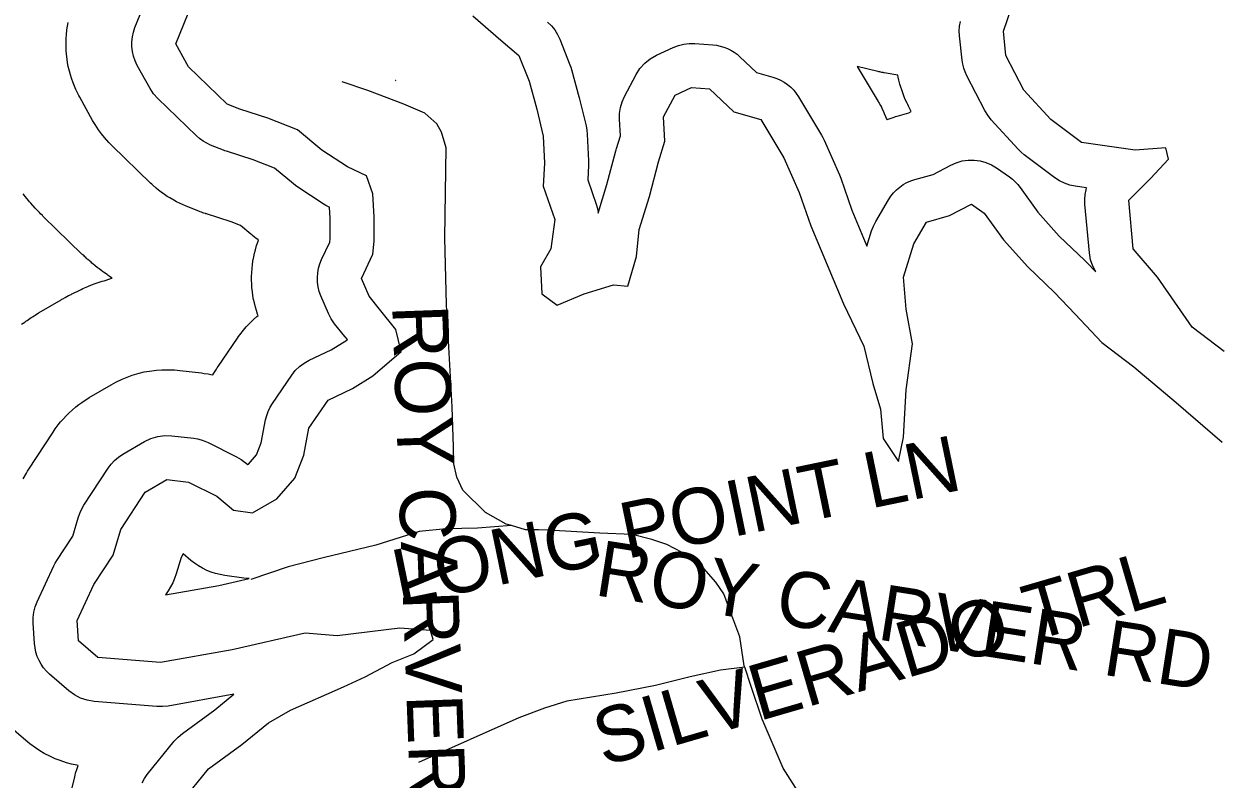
# Model space of a CAD drawing. Extents: x 1950930 to 2061844, y 904556 to 1017002.
# Drawn here: x 1979933 to 1981966, y 999286 to 1000572 of the extents above; entities that cross this region are included whole.
import ezdxf

# ---------------------------------------------------------------- set-up
doc = ezdxf.new("R2010")
doc.units = 0
for name, color, linetype in [('Exist Hydrographic Buffer Line', 7, 'Continuous'), ('Exist Hydrographic Lake Shore', 7, 'Continuous'), ('Exist Road Non-System Type 51', 7, 'Continuous'), ('Exist Road Non-System Type 51 Label', 7, 'Continuous')]:
    doc.layers.add(name, color=color, linetype=linetype)

msp = doc.modelspace()

# ---------------------------------------------------------------- linework, layer by layer
at = {"layer": 'Exist Hydrographic Buffer Line'}
for points in [[(1980134, 999280), (1980138.1, 999287.3), (1980142.9, 999294.1), (1980188.7, 999350.8), (1980195.3, 999357.9), (1980202.8, 999364.2), (1980257.9, 999404.5), (1980290.4, 999430.8), (1980178.5, 999410.8), (1980168.9, 999409.7), (1980159.2, 999409.9), (1980052.5, 999418.6), (1980040.8, 999420.5), (1980029.5, 999424.2), (1980019, 999429.7), (1980009.4, 999436.7), (1979976.7, 999465), (1979971.4, 999470.2), (1979966.5, 999475.9), (1979962.3, 999482), (1979958.7, 999488.5), (1979955.7, 999495.3), (1979953.4, 999502.4), (1979951.9, 999509.6), (1979951, 999517), (1979948.9, 999551.9), (1979948.8, 999561.2), (1979950, 999570.5), (1979952.3, 999579.5), (1979955.7, 999588.2), (1979984, 999649.2), (1979986.4, 999654), (1979989.2, 999658.6), (1980016, 999699.7), (1980026, 999733), (1980029.8, 999743.1), (1980035, 999752.5), (1980076.4, 999815.7), (1980081.6, 999822.6), (1980087.4, 999828.9), (1980094, 999834.5), (1980101.1, 999839.3), (1980138.2, 999861.1), (1980149.1, 999866.4), (1980160.8, 999869.8), (1980172.9, 999871.4), (1980185, 999870.9), (1980222.1, 999866.6), (1980228.5, 999865.5), (1980234.8, 999864), (1980240.9, 999861.8), (1980246.8, 999859.2), (1980294.8, 999835.2), (1980302.5, 999830.7), (1980309.7, 999825.3), (1980314, 999821.7), (1980315.3, 999822.4), (1980329, 999838.1), (1980337, 999858.7), (1980344.4, 999897.7), (1980346.3, 999905.2), (1980348.8, 999912.4), (1980352.1, 999919.3), (1980356.1, 999925.9), (1980388.8, 999973.9), (1980394.9, 999981.7), (1980402, 999988.6), (1980410, 999994.6), (1980418.7, 999999.4), (1980456.1, 1000017.2), (1980482.4, 1000033.6), (1980483.5, 1000034.6), (1980479.7, 1000039.2), (1980479.6, 1000039.4), (1980479.4, 1000039.6), (1980461.9, 1000061.4), (1980456.2, 1000069.7), (1980451.6, 1000078.7), (1980438.5, 1000109.3), (1980435.8, 1000116.7), (1980433.8, 1000124.4), (1980432.7, 1000132.3), (1980432.5, 1000140.2), (1980433, 1000148.1), (1980434.4, 1000155.9), (1980436.6, 1000163.5), (1980439.7, 1000170.9), (1980453.7, 1000200.6), (1980454.2, 1000205.8), (1980454.2, 1000241.4), (1980453.2, 1000259.9), (1980451.7, 1000260.5), (1980447.1, 1000262.9), (1980442.6, 1000265.6), (1980399, 1000294), (1980395.2, 1000296.6), (1980391.6, 1000299.5), (1980359.6, 1000326.4), (1980323.3, 1000340.6), (1980277.7, 1000355.2), (1980275.1, 1000356), (1980272.6, 1000357), (1980250.8, 1000365.7), (1980244.2, 1000368.7), (1980237.9, 1000372.4), (1980232, 1000376.6), (1980226.5, 1000381.4), (1980161.1, 1000444.7), (1980153.8, 1000452.9), (1980147.7, 1000462.2), (1980125.9, 1000501.4), (1980122.3, 1000509), (1980119.5, 1000516.8), (1980117.6, 1000525), (1980116.6, 1000533.3), (1980116.6, 1000541.7), (1980117.5, 1000550), (1980119.3, 1000558.1), (1980122, 1000566), (1980150.3, 1000635.8)], [(1979931.9, 999797.5), (1979937.2, 999806.9), (1979939.2, 999810.4), (1979941.3, 999813.8), (1979982.7, 999877.1), (1979984.5, 999879.7), (1979986.4, 999882.4), (1979991.5, 999889.3), (1979995.5, 999894.3), (1979999.8, 999899.1), (1980005.6, 999905.4), (1980010.2, 999910), (1980014.9, 999914.3), (1980021.5, 999919.9), (1980026.5, 999923.9), (1980031.7, 999927.6), (1980038.9, 999932.4), (1980041.6, 999934.1), (1980044.3, 999935.8), (1980081.4, 999957.6), (1980085.3, 999959.8), (1980089.4, 999961.9), (1980100.3, 999967.2), (1980108.7, 999970.8), (1980117.3, 999973.8), (1980128.9, 999977.2), (1980137.7, 999979.4), (1980146.7, 999981), (1980158.8, 999982.5), (1980167.8, 999983.3), (1980176.9, 999983.3), (1980189, 999982.9), (1980193.6, 999982.6), (1980198.1, 999982.2), (1980235.1, 999977.8), (1980237.6, 999977.5), (1980240, 999977.1), (1980246.4, 999976.1), (1980251.1, 999975.2), (1980254.6, 999974.4), (1980256.5, 999977.6), (1980260.5, 999984.1), (1980262, 999986.6), (1980263.6, 999989), (1980296.3, 1000036.9), (1980298.4, 1000040), (1980300.6, 1000042.9), (1980306.8, 1000050.8), (1980311.5, 1000056.4), (1980316.7, 1000061.8), (1980323.8, 1000068.7), (1980329.2, 1000073.7), (1980331.6, 1000075.6), (1980330.6, 1000078.1), (1980328.7, 1000083.8), (1980327.1, 1000089.5), (1980325.2, 1000097.2), (1980323.9, 1000102.9), (1980322.9, 1000108.8), (1980321.8, 1000116.6), (1980321.2, 1000122.5), (1980320.8, 1000128.4), (1980320.5, 1000136.4), (1980320.5, 1000142.3), (1980320.7, 1000148.2), (1980321.3, 1000156.1), (1980321.9, 1000162), (1980322.8, 1000167.9), (1980324.2, 1000175.7), (1980325.4, 1000181.5), (1980326.9, 1000187.2), (1980329.1, 1000194.9), (1980330.9, 1000200.5), (1980332.2, 1000204), (1980331.3, 1000204.7), (1980328.5, 1000206.7), (1980325.7, 1000208.8), (1980322.1, 1000211.7), (1980320.7, 1000212.7), (1980319.4, 1000213.9), (1980301.6, 1000228.9), (1980285.9, 1000235), (1980243.7, 1000248.4), (1980242.7, 1000248.8), (1980241.8, 1000249.1), (1980239.2, 1000249.9), (1980237.3, 1000250.6), (1980235.4, 1000251.3), (1980232.8, 1000252.3), (1980231.9, 1000252.6), (1980230.9, 1000253), (1980209.2, 1000261.7), (1980206.6, 1000262.8), (1980204.2, 1000263.9), (1980197.6, 1000266.9), (1980192.7, 1000269.3), (1980187.9, 1000271.9), (1980181.6, 1000275.6), (1980177, 1000278.4), (1980172.5, 1000281.5), (1980166.6, 1000285.7), (1980162.3, 1000289), (1980158.1, 1000292.5), (1980152.6, 1000297.3), (1980150.6, 1000299.1), (1980148.6, 1000300.9), (1980083.3, 1000364.2), (1980080.3, 1000367.1), (1980077.5, 1000370.1), (1980070.2, 1000378.4), (1980064.9, 1000384.8), (1980060.1, 1000391.5), (1980054.1, 1000400.7), (1980051.9, 1000404.2), (1980049.8, 1000407.8), (1980028, 1000447.1), (1980026.5, 1000449.8), (1980025.1, 1000452.6), (1980021.5, 1000460.1), (1980018.9, 1000465.8), (1980016.7, 1000471.7), (1980013.9, 1000479.5), (1980012, 1000485.5), (1980010.4, 1000491.5), (1980008.5, 1000499.7), (1980007.3, 1000505.8), (1980006.4, 1000512), (1980005.4, 1000520.3), (1980004.8, 1000526.5), (1980004.6, 1000532.8), (1980004.6, 1000541.1), (1980004.7, 1000547.4), (1980005.2, 1000553.6), (1980006.1, 1000561.9), (1980007, 1000568.1), (1980008.1, 1000574.2)], [(1980824.3, 1000575.1), (1980830.8, 1000568.9), (1980836.5, 1000561.9), (1980841.3, 1000554.2), (1980845.1, 1000546), (1980862.5, 1000502.4), (1980864, 1000498.4), (1980865.3, 1000494.3), (1980878.3, 1000446.3), (1980878.6, 1000445.2), (1980878.9, 1000444), (1980889.8, 1000398.2), (1980891.1, 1000391.3), (1980891.8, 1000384.4), (1980894, 1000338.6), (1980894, 1000334.7), (1980893.9, 1000330.9), (1980892.6, 1000306.4), (1980907.4, 1000263.6), (1980909.7, 1000255.3), (1980910.6, 1000250), (1980925.5, 1000298.8), (1980940.4, 1000356), (1980940.9, 1000357.8), (1980941.4, 1000359.6), (1980948.3, 1000381.6), (1980946.8, 1000409.6), (1980947, 1000419.7), (1980948.5, 1000429.7), (1980951.3, 1000439.4), (1980955.4, 1000448.6), (1980975, 1000485.7), (1980981.6, 1000496), (1980989.7, 1000505.1), (1980999.2, 1000512.7), (1981009.9, 1000518.7), (1981038.2, 1000531.8), (1981047, 1000535.2), (1981056.2, 1000537.5), (1981065.5, 1000538.6), (1981075, 1000538.5), (1981105.5, 1000536.3), (1981111.9, 1000535.6), (1981118.2, 1000534.3), (1981124.4, 1000532.5), (1981130.4, 1000530.1), (1981136.2, 1000527.3), (1981141.7, 1000524), (1981146.9, 1000520.2), (1981151.7, 1000515.9), (1981179.8, 1000489.3), (1981207.9, 1000481.3), (1981214.6, 1000479), (1981221, 1000476.2), (1981227.2, 1000472.7), (1981233, 1000468.7), (1981238.3, 1000464.1), (1981243.3, 1000459.1), (1981247.7, 1000453.6), (1981251.6, 1000447.8), (1981290.8, 1000382.3), (1981293.1, 1000378.3), (1981295.1, 1000374.2), (1981321.2, 1000315.3), (1981322.4, 1000312.4), (1981323.6, 1000309.4), (1981342.4, 1000254.9), (1981368, 1000193.7), (1981376, 1000219.7), (1981379.1, 1000227.9), (1981383, 1000235.7), (1981404.8, 1000272.7), (1981408.8, 1000278.8), (1981413.3, 1000284.4), (1981418.3, 1000289.6), (1981423.8, 1000294.2), (1981429.7, 1000298.3), (1981436, 1000301.8), (1981442.6, 1000304.7), (1981449.4, 1000307), (1981480.8, 1000315.7), (1981510.6, 1000331.5), (1981520, 1000335.7), (1981529.9, 1000338.6), (1981540.1, 1000340.1), (1981550.4, 1000340.1), (1981560.6, 1000338.8), (1981570.5, 1000336.1), (1981580, 1000332), (1981588.8, 1000326.7), (1981610.6, 1000311.4), (1981615.6, 1000307.6), (1981620.3, 1000303.3), (1981624.7, 1000298.6), (1981628.6, 1000293.6), (1981658.8, 1000251.3), (1981695.4, 1000210.8), (1981739.1, 1000169.1), (1981740.6, 1000167.7), (1981742, 1000166.2), (1981757.5, 1000149.7), (1981752.4, 1000159.6), (1981748.7, 1000170.6), (1981746.7, 1000182.1), (1981739.1, 1000264.9), (1981738.8, 1000273.1), (1981739.4, 1000281.3), (1981740.9, 1000289.4), (1981741.9, 1000292.9), (1981722.5, 1000295.7), (1981713.3, 1000297.6), (1981704.4, 1000300.7), (1981696, 1000304.8), (1981688.1, 1000309.9), (1981635.8, 1000349.2), (1981630.4, 1000353.7), (1981625.4, 1000358.6), (1981579.7, 1000408.8), (1981573.6, 1000416.4), (1981568.5, 1000424.8), (1981538, 1000483.7), (1981535.1, 1000490.1), (1981532.7, 1000496.7), (1981531.1, 1000503.4), (1981530, 1000510.4), (1981525.6, 1000551.8), (1981525.2, 1000559.9), (1981525.7, 1000568), (1981527, 1000576.1)], [(1979929.1, 1000060.8), (1979934.4, 1000064.5), (1979936.4, 1000065.9), (1979938.4, 1000067.3), (1979945.5, 1000072), (1979946.5, 1000072.7), (1979947.5, 1000073.4), (1979950.2, 1000075.1), (1979952.2, 1000076.4), (1979954.3, 1000077.7), (1979957, 1000079.3), (1979958.1, 1000080), (1979959.1, 1000080.6), (1979996.2, 1000102.4), (1979997.6, 1000103.2), (1979999.1, 1000104.1), (1980003.1, 1000106.3), (1980006.1, 1000108), (1980009.1, 1000109.5), (1980013.1, 1000111.6), (1980014.7, 1000112.4), (1980016.2, 1000113.1), (1980027.1, 1000118.4), (1980030.2, 1000119.9), (1980033.3, 1000121.3), (1980041.7, 1000124.9), (1980048, 1000127.5), (1980054.4, 1000129.8), (1980063, 1000132.7), (1980066.2, 1000133.8), (1980069.5, 1000134.8), (1980081.1, 1000138.3), (1980083.4, 1000138.9), (1980082.3, 1000139.6), (1980077.8, 1000142.7), (1980076.1, 1000143.9), (1980074.4, 1000145.1), (1980068.5, 1000149.3), (1980066.9, 1000150.5), (1980065.3, 1000151.7), (1980060.9, 1000155), (1980057.7, 1000157.5), (1980054.5, 1000160.1), (1980050.4, 1000163.5), (1980048.8, 1000164.9), (1980047.3, 1000166.2), (1980041.8, 1000171), (1980041.1, 1000171.7), (1980040.3, 1000172.3), (1980038.3, 1000174.2), (1980036.8, 1000175.5), (1980035.3, 1000176.9), (1980033.3, 1000178.8), (1980032.6, 1000179.5), (1980031.8, 1000180.2), (1979966.5, 1000243.4), (1979965.4, 1000244.5), (1979964.3, 1000245.6), (1979961.3, 1000248.5), (1979959.2, 1000250.7), (1979957, 1000253), (1979954.2, 1000256), (1979953.2, 1000257.2), (1979952.2, 1000258.3), (1979944.8, 1000266.6), (1979942.7, 1000268.9), (1979940.8, 1000271.3), (1979935.5, 1000277.7), (1979931.6, 1000282.5)], [(1980008.5, 999244.5), (1980019.4, 999290.2), (1980020.1, 999293.3), (1980021, 999296.3), (1980023.4, 999304.3), (1980025.1, 999309.6), (1980022.8, 999309.9), (1980014.2, 999311.7), (1980005.7, 999314.2), (1979994.4, 999317.9), (1979986.1, 999321), (1979978.1, 999324.7), (1979967.5, 999330.2), (1979959.8, 999334.5), (1979952.5, 999339.5), (1979943, 999346.6), (1979939.5, 999349.3), (1979936, 999352.1), (1979903.4, 999380.4)]]:
    msp.add_lwpolyline(points, dxfattribs=at)
for points in [[(1981402.1, 1000409.2), (1981402.4, 1000409.3), (1981407.4, 1000411.1), (1981414.3, 1000413.3), (1981416.8, 1000414.2), (1981419.4, 1000414.9), (1981439.1, 1000420.4), (1981443.5, 1000422.7), (1981438.6, 1000432.2), (1981437.4, 1000434.5), (1981436.3, 1000436.9), (1981433.3, 1000443.2), (1981431.3, 1000448), (1981429.4, 1000452.9), (1981427.1, 1000459.5), (1981425.5, 1000464.5), (1981424.1, 1000469.5), (1981422.4, 1000476.3), (1981421.2, 1000481.4), (1981420.7, 1000484.7), (1981397.4, 1000488.8), (1981396.5, 1000488.9), (1981395.7, 1000489.1), (1981393.5, 1000489.5), (1981391.8, 1000489.8), (1981390.2, 1000490.1), (1981388, 1000490.6), (1981387.1, 1000490.8), (1981386.3, 1000491), (1981351.3, 1000499.2), (1981386.9, 1000439.9), (1981387.8, 1000438.5), (1981388.6, 1000437), (1981390.9, 1000433), (1981392.5, 1000430), (1981394, 1000426.9), (1981396, 1000422.8), (1981396.7, 1000421.2), (1981397.4, 1000419.7)], [(1980566.3, 1000475.2), (1980565.8, 1000475.6), (1980565.5, 1000475.6)], [(1980174.2, 999600), (1980265, 999616.2), (1980316.3, 999627.9), (1980307.4, 999628.7), (1980274.7, 999633.1), (1980266.9, 999634.4), (1980259.1, 999636.3), (1980251.5, 999638.8), (1980244.1, 999641.7), (1980237, 999645.2), (1980230, 999649.2), (1980223.4, 999653.7), (1980217.2, 999658.6), (1980204.3, 999669.6), (1980200.4, 999663.7), (1980192, 999635.6), (1980189.4, 999628.1), (1980186.3, 999620.7), (1980182.7, 999613.5), (1980178.6, 999606.7)]]:
    msp.add_lwpolyline(points, close=True, dxfattribs=at)
at = {"layer": 'Exist Hydrographic Lake Shore'}
for points in [[(1980516.2, 1000313.2), (1980483.5, 1000328.5), (1980439.9, 1000356.9), (1980398.5, 1000391.7), (1980348.4, 1000411.4), (1980300.4, 1000426.6), (1980278.7, 1000435.3), (1980213.3, 1000498.6), (1980191.5, 1000537.8), (1980219.8, 1000607.6)], [(1980697, 1000585.8), (1980745, 1000544.4), (1980775.5, 1000518.2), (1980792.9, 1000474.6), (1980806, 1000426.6), (1980816.9, 1000380.8), (1980819, 1000335), (1980816.9, 1000295.8), (1980836.5, 1000239.1), (1980829.9, 1000189), (1980812.5, 1000158.4), (1980814.7, 1000112.6), (1980840.8, 1000093), (1980886.6, 1000112.6), (1980936.7, 1000127.9), (1980960.7, 1000125.7), (1980975.9, 1000175.9), (1980980.3, 1000221.7), (1980997.7, 1000278.4), (1981013, 1000337.2), (1981023.9, 1000372.1), (1981021.7, 1000413.5), (1981041.3, 1000450.6), (1981069.6, 1000463.7), (1981100.1, 1000461.5), (1981141.5, 1000422.3), (1981187.3, 1000409.2), (1981226.5, 1000343.8), (1981252.7, 1000284.9), (1981272.3, 1000228.2), (1981327.9, 1000095.2), (1981362.7, 1000023.2), (1981378, 999960), (1981391, 999916.4), (1981395.4, 999866.2), (1981421.5, 999827), (1981430.3, 999868.4), (1981434.6, 999949.1), (1981445.5, 1000027.6), (1981434.6, 1000086.5), (1981430.3, 1000141), (1981447.7, 1000197.7), (1981469.5, 1000234.7), (1981508.7, 1000245.6), (1981545.8, 1000265.3), (1981567.5, 1000250), (1981600.2, 1000204.2), (1981641.6, 1000158.4), (1981687.4, 1000114.8), (1981722.3, 1000077.7), (1981768, 1000029.8), (1981822.5, 999988.3), (1981894.4, 999927.3), (1981972.8, 999859.7)], [(1981976.1, 1000014.5), (1981921.6, 1000055.9), (1981862.8, 1000141), (1981821.4, 1000189), (1981813.8, 1000271.8), (1981850.8, 1000308.9), (1981881.3, 1000341.6), (1981877, 1000361.2), (1981824.7, 1000356.9), (1981733.1, 1000369.9), (1981680.9, 1000409.2), (1981635.1, 1000459.3), (1981604.6, 1000518.2), (1981600.2, 1000559.6), (1981614.4, 1000601.1)], [(1980201.3, 999247), (1980247.1, 999303.7), (1980303.7, 999345.1), (1980349.5, 999382.2), (1980386.5, 999404), (1980476.9, 999443.2), (1980514, 999460.7), (1980559.7, 999484.6), (1980596.8, 999499.9), (1980629.5, 999523.9), (1980625.1, 999539.2), (1980572.8, 999543.5), (1980466, 999530.4), (1980411.6, 999534.8), (1980287.4, 999506.4), (1980165.3, 999484.6), (1980058.6, 999493.4), (1980025.9, 999521.7), (1980023.7, 999556.6), (1980052, 999617.7), (1980084.7, 999667.8), (1980097.8, 999711.4), (1980139.2, 999774.6), (1980176.2, 999796.5), (1980213.3, 999792.1), (1980261.2, 999768.1), (1980289.5, 999744.1), (1980322.2, 999739.8), (1980363.6, 999763.7), (1980394.1, 999798.6), (1980409.4, 999837.9), (1980418.1, 999883.7), (1980450.8, 999931.6), (1980492.2, 999951.3), (1980527.1, 999973.1), (1980575, 1000014.5), (1980566.3, 1000051.6), (1980538, 1000086.5), (1980520.5, 1000108.3), (1980507.4, 1000138.8), (1980527.1, 1000180.2), (1980529.2, 1000202), (1980529.2, 1000243.5), (1980527.1, 1000282.7), (1980516.2, 1000313.2)]]:
    msp.add_lwpolyline(points, dxfattribs=at)
at = {"layer": 'Exist Road Non-System Type 51'}
for points in [[(1980762.8, 999717.8), (1980753.6, 999720.4), (1980718.9, 999740.2), (1980679.9, 999778.1), (1980670, 999800.4), (1980664.9, 999822.8), (1980664.4, 999851.4), (1980661.8, 999919.9), (1980652.4, 1000094), (1980649.2, 1000207.8), (1980651.9, 1000361), (1980644, 1000387.5), (1980635.8, 1000401.6), (1980615.5, 1000419.8), (1980579.6, 1000435.3), (1980518.4, 1000458.7), (1980474.8, 1000473.4)], [(1980762.8, 999717.8), (1980704.8, 999713.6), (1980651.5, 999712.4), (1980605.9, 999707.8), (1980531.9, 999684.6), (1980442.4, 999663.2), (1980382.9, 999647.5), (1980319.4, 999626.3)], [(1981160, 999476.8), (1981159.1, 999479.1), (1981151.8, 999528.7), (1981138, 999564.6), (1981124.4, 999601.6), (1981110.6, 999621.6), (1981090.5, 999644.8), (1981074.8, 999657.5), (1981053.6, 999672.2), (1981027.2, 999686), (1981001.9, 999694.4), (1980968.1, 999702.9), (1980913.2, 999705), (1980825.6, 999710.2), (1980808.8, 999710.5), (1980786.9, 999710.6), (1980762.8, 999717.8)], [(1981160, 999476.8), (1981118.9, 999471.8), (1981067.2, 999460.5), (1981008.1, 999445.8), (1980941, 999432.6), (1980857.2, 999418.9), (1980819, 999407.1), (1980775.5, 999390.5), (1980604.8, 999314.8)], [(1981688, 998475.3), (1981648.9, 998494.3), (1981586.6, 998535.5), (1981548.6, 998568.2), (1981527.5, 998591.4), (1981501.1, 998631.6), (1981485.4, 998673.8), (1981473.8, 998709.6), (1981465.2, 998775.1), (1981451.5, 998898.6), (1981447.4, 998932.4), (1981438.9, 998970.4), (1981422, 999028.4), (1981400.9, 999063.2), (1981396.6, 999068.5), (1981354.4, 999130.8), (1981289, 999202.6), (1981254.1, 999259.6), (1981225.6, 999304.9), (1981212, 999336.6), (1981189.8, 999388.3), (1981170.8, 999444.2), (1981160, 999476.8)]]:
    msp.add_lwpolyline(points, dxfattribs=at)

# ---------------------------------------------------------------- texts
at = {"layer": 'Exist Road Non-System Type 51 Label'}
for s, rotation, p in [('  ROY CARVER RD', 272.0974, (1980557.2, 1000163.1)), ('  LONG POINT LN', 11.6512, (1980502.8, 999567.1)), ('  ROY CARVER RD', 351.1121, (1980832.7, 999610.6)), ('  SILVERADO TRL', 16.2554, (1980851.8, 999287.9))]:
    msp.add_text(s, height=95, rotation=rotation, dxfattribs=at).set_placement(p)

doc.saveas('drawing.dxf')
